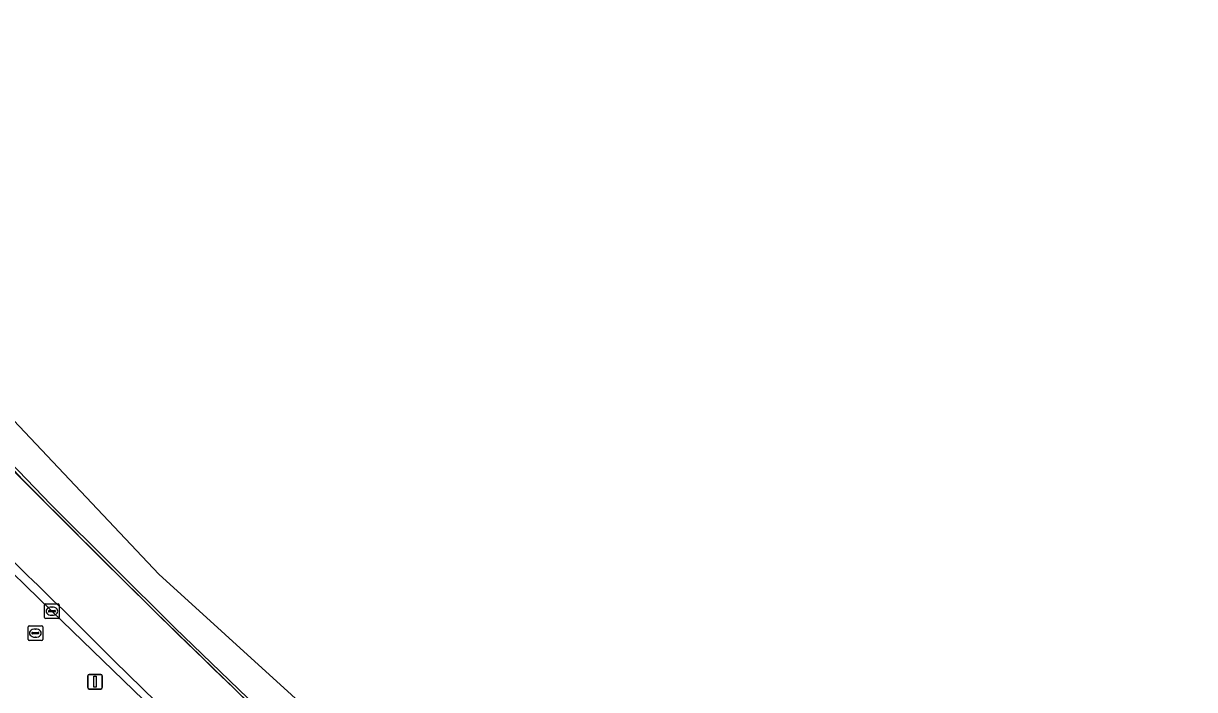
# Model space of a CAD drawing. Extents: x 159716 to 160783, y 383290 to 384031.
# Drawn here: x 160422.4 to 160502.4, y 383870.5 to 383915.9 of the extents above; entities that cross this region are included whole.
import ezdxf

# ---------------------------------------------------------------- set-up
doc = ezdxf.new("R2010")
doc.units = 0
for name, color, linetype in [('IMGEO_Berm_groen', 7, 'Continuous'), ('IMGEO_Fietspad_gesloten', 7, 'Continuous'), ('IMGEO_Geluidsscherm', 7, 'Continuous'), ('IMGEO_Kolk', 7, 'Continuous'), ('IMGEO_Lichtmast', 7, 'Continuous'), ('IMGEO_Muur', 7, 'Continuous'), ('IMGEO_Rijbaan_lokaal_gesloten', 7, 'Continuous'), ('IMGEO_Spoorbaan_halfverhard', 7, 'Continuous')]:
    doc.layers.add(name, color=color, linetype=linetype)

msp = doc.modelspace()

# ---------------------------------------------------------------- linework, layer by layer
at = {"layer": 'IMGEO_Berm_groen'}
for points in [[(160419.877, 383880.211), (160424.394, 383875.853), (160439.015, 383861.717), (160444.207, 383856.699), (160448.866, 383851.484), (160449.608, 383850.636), (160450.346, 383849.83), (160453.278, 383846.745), (160461.762, 383837.892), (160463.166, 383836.445), (160464.774, 383834.863), (160469.824, 383829.916), (160476.512, 383823.816), (160478.186, 383822.316), (160479.882, 383820.892), (160489.062, 383813.093), (160490.746, 383811.585), (160492.088, 383810.291), (160492.69, 383810.875), (160485.425, 383817.141)], [(160470.963, 383830.915), (160461.989, 383839.935), (160428.652, 383872.461), (160425.525, 383875.59)]]:
    msp.add_lwpolyline(points, dxfattribs=at)
for centre, radius, start, end in [((160674.212, 384135.137), 359.458, 223.76544, 226.22405), ((160981.962, 384445.621), 803.377, 224.264488, 226.09271)]:
    msp.add_arc(centre, radius, start, end, dxfattribs=at)
at = {"layer": 'IMGEO_Fietspad_gesloten'}
for points in [[(160449.937, 383858.246), (160444.192, 383863.572), (160437.764, 383869.67), (160431.407, 383875.842), (160425.122, 383882.088), (160418.26, 383888.908), (160410.995, 383896.697), (160407.872, 383900.035), (160404.249, 383903.964), (160400.654, 383907.919), (160397.087, 383911.899), (160393.276, 383916.219), (160389.324, 383920.771), (160387.918, 383922.408), (160387.009, 383923.465), (160383.703, 383927.366), (160336.884, 383983.521), (160335.571, 383984.161)], [(160425.525, 383875.59), (160428.652, 383872.461), (160461.989, 383839.935), (160470.963, 383830.915)]]:
    msp.add_lwpolyline(points, dxfattribs=at)
msp.add_arc((160674.212, 384135.137), 359.458, 223.76544, 226.22405, dxfattribs=at)
at = {"layer": 'IMGEO_Geluidsscherm'}
msp.add_lwpolyline([(160502.356, 383814.501), (160498.702, 383817.429), (160491.344, 383823.145), (160485.487, 383827.819), (160478.435, 383833.615), (160469.946, 383840.757), (160463.446, 383846.335), (160455.836, 383853.122), (160453.27, 383855.51), (160448.97, 383859.365), (160441.485, 383866.329), (160432.781, 383874.71), (160424.316, 383883.125), (160410.483, 383897.493), (160407.783, 383900.461), (160403.8, 383904.674), (160399.592, 383909.351), (160391.667, 383918.267), (160388.002, 383922.479)], dxfattribs=at)
at = {"layer": 'IMGEO_Kolk'}
for p, q in [((160423.893, 383875.427), (160423.893, 383876.279)), ((160423.968, 383876.353), (160424.82, 383876.353)), ((160424.152, 383875.847), (160424.152, 383875.859)), ((160424.59, 383875.81), (160424.192, 383875.81)), ((160424.195, 383875.896), (160424.593, 383875.896)), ((160424.381, 383876.133), (160424.406, 383876.133)), ((160424.636, 383875.859), (160424.636, 383875.847)), ((160424.894, 383876.279), (160424.894, 383875.427)), ((160422.837, 383874.858), (160423.689, 383874.858)), ((160424.82, 383875.353), (160423.968, 383875.353)), ((160424.404, 383875.573), (160424.379, 383875.573)), ((160422.762, 383873.932), (160422.762, 383874.784)), ((160423.021, 383874.352), (160423.021, 383874.364)), ((160423.459, 383874.315), (160423.061, 383874.315)), ((160423.064, 383874.401), (160423.462, 383874.401)), ((160423.273, 383874.078), (160423.248, 383874.078)), ((160423.25, 383874.638), (160423.275, 383874.638)), ((160423.505, 383874.364), (160423.505, 383874.352)), ((160423.763, 383874.784), (160423.763, 383873.932)), ((160423.689, 383873.858), (160422.837, 383873.858))]:
    msp.add_line(p, q, dxfattribs=at)
for points in [[(160423.893, 383875.427), (160423.893, 383876.279)], [(160423.968, 383876.353), (160424.82, 383876.353)], [(160424.894, 383876.279), (160424.894, 383875.427)], [(160422.837, 383874.858), (160423.689, 383874.858)], [(160424.82, 383875.353), (160423.968, 383875.353)], [(160422.762, 383873.932), (160422.762, 383874.784)], [(160423.763, 383874.784), (160423.763, 383873.932)], [(160423.689, 383873.858), (160422.837, 383873.858)]]:
    msp.add_lwpolyline(points, dxfattribs=at)
for centre, radius, start, end in [((160423.97, 383876.277), 0.0765, 91.55205, 178.44795), ((160423.97, 383876.277), 0.0765, 91.55205, 178.44795), ((160424.192, 383875.856), 0.0403, 85.87752, 175.75265), ((160424.189, 383875.846), 0.0366, 178.93798, 274.71019), ((160424.593, 383875.853), 0.043, 264.86636, 352.45326), ((160424.597, 383875.858), 0.0386, 1.73085, 96.63898), ((160424.818, 383876.277), 0.0765, 1.55205, 88.44795), ((160424.818, 383876.277), 0.0765, 1.55205, 88.44795), ((160422.839, 383874.782), 0.0765, 91.55205, 178.44795), ((160422.839, 383874.782), 0.0765, 91.55205, 178.44795), ((160423.687, 383874.782), 0.0765, 1.55205, 88.44795), ((160423.687, 383874.782), 0.0765, 1.55205, 88.44795), ((160423.97, 383875.429), 0.0765, 181.55205, 268.44795), ((160423.97, 383875.429), 0.0765, 181.55205, 268.44795), ((160424.818, 383875.429), 0.0765, 271.55205, 358.44795), ((160424.818, 383875.429), 0.0765, 271.55205, 358.44795), ((160423.061, 383874.361), 0.0403, 85.87752, 175.75265), ((160423.058, 383874.351), 0.0366, 178.93798, 274.71019), ((160423.462, 383874.358), 0.043, 264.86636, 352.45326), ((160423.466, 383874.363), 0.0386, 1.73085, 96.63898), ((160422.839, 383873.934), 0.0765, 181.55205, 268.44795), ((160422.839, 383873.934), 0.0765, 181.55205, 268.44795), ((160423.687, 383873.934), 0.0765, 271.55205, 358.44795), ((160423.687, 383873.934), 0.0765, 271.55205, 358.44795)]:
    msp.add_arc(centre, radius, start, end, dxfattribs=at)
for centre, major_axis, ratio, start_param, end_param in [((160424.38, 383875.853), (-0.387, 0.002), 0.722429, 4.712389, 7.853982), ((160424.405, 383875.853), (-0.39, 0.002), 0.717154, 1.570796, 4.712389), ((160423.249, 383874.358), (-0.387, 0.002), 0.722429, 4.712389, 7.853982), ((160423.274, 383874.358), (-0.39, 0.002), 0.717154, 1.570796, 4.712389)]:
    msp.add_ellipse(centre, major_axis=major_axis, ratio=ratio, start_param=start_param, end_param=end_param, dxfattribs=at)
at = {"layer": 'IMGEO_Lichtmast'}
for p, q in [((160426.835, 383870.643), (160426.835, 383871.443)), ((160426.835, 383871.443), (160426.835, 383870.643)), ((160426.935, 383871.543), (160427.725, 383871.543)), ((160427.725, 383871.543), (160426.935, 383871.543)), ((160427.825, 383871.443), (160427.825, 383870.643)), ((160427.825, 383870.643), (160427.825, 383871.443)), ((160427.725, 383870.543), (160426.935, 383870.543)), ((160426.935, 383870.543), (160427.725, 383870.543))]:
    msp.add_line(p, q, dxfattribs=at)
msp.add_lwpolyline([(160427.255, 383871.418), (160427.405, 383871.418), (160427.405, 383870.668), (160427.255, 383870.668), (160427.255, 383871.418)], dxfattribs=at)
for centre, start, end in [((160426.935, 383871.443), 90, 180), ((160426.935, 383871.443), 90, 180), ((160427.725, 383871.443), 0, 90), ((160427.725, 383871.443), 360, 90), ((160426.935, 383870.643), 180, 270), ((160426.935, 383870.643), 180, 270), ((160427.725, 383870.643), 270, 0), ((160427.725, 383870.643), 270, 0)]:
    msp.add_arc(centre, 0.1, start, end, dxfattribs=at)
at = {"layer": 'IMGEO_Muur'}
msp.add_arc((160967.447, 384421.573), 764.958, 224.185862, 228.167968, dxfattribs=at)
at = {"layer": 'IMGEO_Rijbaan_lokaal_gesloten'}
msp.add_lwpolyline([(160439.015, 383861.717), (160424.394, 383875.853), (160419.877, 383880.211)], dxfattribs=at)
msp.add_arc((160981.962, 384445.621), 803.377, 224.264488, 226.09271, dxfattribs=at)
at = {"layer": 'IMGEO_Spoorbaan_halfverhard'}
for points in [[(160476.689, 383837.454), (160431.686, 383878.379), (160392.82, 383919.531)], [(160418.26, 383888.908), (160425.122, 383882.088), (160431.407, 383875.842), (160437.764, 383869.67)]]:
    msp.add_lwpolyline(points, dxfattribs=at)

doc.saveas('drawing.dxf')
